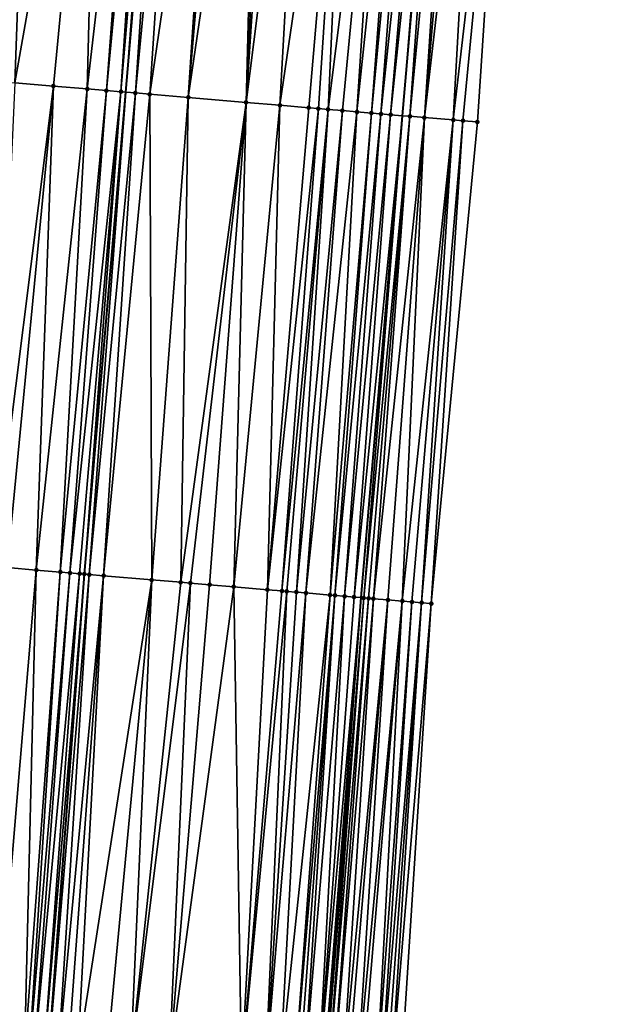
# Model space of a CAD drawing. Header units: feet. Extents: x 2004186 to 2014793, y 836912 to 864902.
# Tile 897 of 974: x 2004216 to 2004240, y 861404 to 861445. Entities that reach past the tile are written whole.
import ezdxf

# ---------------------------------------------------------------- set-up
doc = ezdxf.new("R2010")
doc.units = ezdxf.units.FT
doc.header["$LTSCALE"] = 100
doc.header["$MEASUREMENT"] = 0
for name, color, linetype, lineweight in [('EP_Travel Lane', 5, 'Continuous', 40), ('GPL_Skip Line', 2, 'Continuous', 40), ('Road Shots', 4, 'Continuous', 200), ('Road X-Section', 30, 'Continuous', 13)]:
    doc.layers.add(name, color=color, linetype=linetype, lineweight=lineweight)
doc.layers.add('I-77 SB_MM21-27-Surface-Border', color=7, linetype='Continuous')
doc.layers.add('I-77 SB_MM21-27-Surface-TIN', color=7, linetype='Continuous')

msp = doc.modelspace()

# ---------------------------------------------------------------- linework, layer by layer
at = {"layer": 'EP_Travel Lane'}
msp.add_polyline3d([(2004217.773117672, 861221.9492825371, 463.8367978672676), (2004218.530487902, 861241.9309579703, 464.2359579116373), (2004219.344490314, 861261.7057861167, 464.624578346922), (2004220.458170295, 861281.670952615, 465.0144536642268), (2004221.57187138, 861301.6364974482, 465.384603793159), (2004222.685587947, 861321.6023198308, 465.7402848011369), (2004223.830612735, 861341.3715240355, 466.1408786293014), (2004225.293103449, 861361.3132347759, 466.5762646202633), (2004226.755565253, 861381.2545512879, 467.0305257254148), (2004228.218093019, 861401.19676724, 467.4417349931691), (2004229.694410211, 861420.9947266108, 467.8351738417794), (2004231.413748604, 861440.9172814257, 468.2040176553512), (2004233.133089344, 861460.8398634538, 468.5714452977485), (2004234.852406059, 861480.7621670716, 468.9533876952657), (2004236.56754917, 861500.5505137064, 469.3571244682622), (2004238.482328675, 861520.4542463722, 469.776434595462)], dxfattribs=at)
at = {"layer": 'GPL_Skip Line'}
msp.add_polyline3d([(2004206.222968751, 861222.3863493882, 464.2870820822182), (2004206.99498146, 861242.3675501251, 464.6817865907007), (2004207.833266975, 861262.3458745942, 465.0625304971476), (2004208.958032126, 861282.3105283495, 465.4465927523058), (2004210.08279819, 861302.275198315, 465.82981007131), (2004211.207583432, 861322.240208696, 466.1952837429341), (2004212.378729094, 861342.2013238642, 466.6073864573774), (2004213.840766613, 861362.1430692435, 467.0427102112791), (2004215.302792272, 861382.084652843, 467.4857766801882), (2004216.764856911, 861402.0267681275, 467.9033969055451), (2004218.248480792, 861421.9678988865, 468.2860664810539), (2004219.957565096, 861441.8909316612, 468.6757061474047), (2004221.666656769, 861461.8140503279, 469.0608663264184), (2004223.375758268, 861481.7372835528, 469.44005199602), (2004225.093366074, 861501.6595996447, 469.8263800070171), (2004227.033729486, 861521.5610936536, 470.233231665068)], dxfattribs=at)
at = {"layer": 'I-77 SB_MM21-27-Surface-Border', "color": 3, "linetype": 'ByBlock', "lineweight": -2}
msp.add_polyline3d([(2004240.172631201, 861520.2924668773, 469.6291374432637), (2004238.829561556, 861500.3340358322, 469.1590242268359), (2004237.325692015, 861480.5542645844, 468.7324926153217), (2004235.815905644, 861460.6144850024, 468.3247448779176), (2004234.50536045, 861440.6572970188, 467.9333824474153), (2004232.59696968, 861420.7509115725, 467.5670426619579), (2004231.32689468, 861400.974489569, 467.1729903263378), (2004229.864818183, 861381.0322125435, 466.7631140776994), (2004228.402829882, 861361.0911384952, 466.2956575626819), (2004226.940756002, 861341.1488971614, 465.8840763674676), (2004225.585529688, 861321.4434423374, 465.5065272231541), (2004224.061347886, 861301.5004017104, 465.1686667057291), (2004222.936565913, 861281.5354493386, 464.8001694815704), (2004221.412391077, 861261.5925323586, 464.4558539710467), (2004219.985724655, 861241.8769193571, 464.1288523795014), (2004219.013869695, 861221.9036637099, 463.7231923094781)], dxfattribs=at)
at = {"layer": 'I-77 SB_MM21-27-Surface-TIN', "color": 128, "linetype": 'ByBlock', "lineweight": -2}
for points in [[(2004216.086791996, 861462.2885253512, 469.2777887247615), (2004215.090388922, 861462.373268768, 469.3157043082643), (2004213.182027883, 861442.4672299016, 468.9312908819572)], [(2004216.086791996, 861462.2885253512, 469.2777887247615), (2004213.182027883, 861442.4672299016, 468.9312908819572), (2004215.374114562, 861442.280793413, 468.8479267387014)], [(2004218.876732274, 861462.0513798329, 469.1645298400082), (2004216.086791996, 861462.2885253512, 469.2777887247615), (2004215.374114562, 861442.280793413, 468.8479267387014)], [(2004218.876732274, 861462.0513798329, 469.1645298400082), (2004215.374114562, 861442.280793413, 468.8479267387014), (2004216.968367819, 861442.1453011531, 468.7821918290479)], [(2004218.876732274, 861462.0513798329, 469.1645298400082), (2004216.968367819, 861442.1453011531, 468.7821918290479), (2004218.363329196, 861442.0266262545, 468.7308888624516)], [(2004220.670264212, 861461.8989163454, 469.0923879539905), (2004218.876732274, 861462.0513798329, 469.1645298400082), (2004218.363329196, 861442.0266262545, 468.7308888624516)], [(2004220.670264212, 861461.8989163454, 469.0923879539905), (2004218.363329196, 861442.0266262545, 468.7308888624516), (2004219.160460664, 861441.9589365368, 468.6950793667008)], [(2004221.06882704, 861461.8650376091, 469.0762501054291), (2004220.670264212, 861461.8989163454, 469.0923879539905), (2004219.160460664, 861441.9589365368, 468.6950793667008)], [(2004221.06882704, 861461.8650376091, 469.0762501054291), (2004219.160460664, 861441.9589365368, 468.6950793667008), (2004219.758285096, 861441.9078875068, 468.6829157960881)], [(2004221.467378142, 861461.8310221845, 469.0672408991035), (2004221.06882704, 861461.8650376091, 469.0762501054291), (2004219.758285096, 861441.9078875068, 468.6829157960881)], [(2004221.467378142, 861461.8310221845, 469.0672408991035), (2004219.758285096, 861441.9078875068, 468.6829157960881), (2004219.957565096, 861441.8909316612, 468.6757061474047)], [(2004221.467378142, 861461.8310221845, 469.0672408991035), (2004219.957565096, 861441.8909316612, 468.6757061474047), (2004221.666656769, 861461.8140503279, 469.0608663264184)], [(2004220.356125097, 861441.8570199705, 468.6612868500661), (2004221.666656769, 861461.8140503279, 469.0608663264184), (2004219.957565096, 861441.8909316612, 468.6757061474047)], [(2004222.26449265, 861461.763134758, 469.041742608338), (2004221.666656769, 861461.8140503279, 469.0608663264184), (2004220.356125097, 861441.8570199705, 468.6612868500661)], [(2004222.26449265, 861461.763134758, 469.041742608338), (2004220.356125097, 861441.8570199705, 468.6612868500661), (2004220.953965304, 861441.8061548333, 468.6395328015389)], [(2004223.858738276, 861461.6275535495, 468.9806470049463), (2004222.26449265, 861461.763134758, 469.041742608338), (2004220.953965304, 861441.8061548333, 468.6395328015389)], [(2004223.858738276, 861461.6275535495, 468.9806470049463), (2004220.953965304, 861441.8061548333, 468.6395328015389), (2004222.548207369, 861441.6705321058, 468.5806021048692)], [(2004224.257300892, 861461.5936723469, 468.9646377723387), (2004223.858738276, 861461.6275535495, 468.9806470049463), (2004222.548207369, 861441.6705321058, 468.5806021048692)], [(2004225.453005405, 861461.4922229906, 468.9064793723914), (2004224.257300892, 861461.5936723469, 468.9646377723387), (2004222.548207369, 861441.6705321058, 468.5806021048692)], [(2004225.453005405, 861461.4922229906, 468.9064793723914), (2004222.548207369, 861441.6705321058, 468.5806021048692), (2004224.939556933, 861441.4669402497, 468.5004339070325)], [(2004225.851569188, 861461.4583553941, 468.8897605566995), (2004225.453005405, 861461.4922229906, 468.9064793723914), (2004224.939556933, 861441.4669402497, 468.5004339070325)], [(2004226.250125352, 861461.4243989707, 468.877674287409), (2004225.851569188, 861461.4583553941, 468.8897605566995), (2004224.939556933, 861441.4669402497, 468.5004339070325)], [(2004227.445812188, 861461.3227435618, 468.8302620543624), (2004226.250125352, 861461.4243989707, 468.877674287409), (2004224.939556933, 861441.4669402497, 468.5004339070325)], [(2004227.445812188, 861461.3227435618, 468.8302620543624), (2004224.939556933, 861441.4669402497, 468.5004339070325), (2004226.334522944, 861441.3483193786, 468.4463132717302)], [(2004229.239333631, 861461.1701577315, 468.7645006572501), (2004227.445812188, 861461.3227435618, 468.8302620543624), (2004226.334522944, 861441.3483193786, 468.4463132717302)], [(2004229.239333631, 861461.1701577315, 468.7645006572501), (2004226.334522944, 861441.3483193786, 468.4463132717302), (2004227.530199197, 861441.2465405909, 468.4053352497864)], [(2004229.239333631, 861461.1701577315, 468.7645006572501), (2004227.530199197, 861441.2465405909, 468.4053352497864), (2004227.928762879, 861441.2126718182, 468.3886776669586)], [(2004229.239333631, 861461.1701577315, 468.7645006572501), (2004227.928762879, 861441.2126718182, 468.3886776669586), (2004228.327329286, 861441.1788347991, 468.3703640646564)], [(2004230.833582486, 861461.034614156, 468.7014423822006), (2004229.239333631, 861461.1701577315, 468.7645006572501), (2004228.327329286, 861441.1788347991, 468.3703640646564)], [(2004230.833582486, 861461.034614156, 468.7014423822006), (2004228.327329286, 861441.1788347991, 468.3703640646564), (2004228.925178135, 861441.1280703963, 468.3433564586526)], [(2004230.833582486, 861461.034614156, 468.7014423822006), (2004228.925178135, 861441.1280703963, 468.3433564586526), (2004229.523016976, 861441.0771893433, 468.3224324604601)], [(2004231.630712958, 861460.9669128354, 468.6662382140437), (2004230.833582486, 861461.034614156, 468.7014423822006), (2004229.523016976, 861441.0771893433, 468.3224324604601)], [(2004231.630712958, 861460.9669128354, 468.6662382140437), (2004229.523016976, 861441.0771893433, 468.3224324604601), (2004230.120872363, 861441.0265011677, 468.2914494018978)], [(2004232.029280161, 861460.9330850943, 468.6474408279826), (2004231.630712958, 861460.9669128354, 468.6662382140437), (2004230.120872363, 861441.0265011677, 468.2914494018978)], [(2004232.029280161, 861460.9330850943, 468.6474408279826), (2004230.120872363, 861441.0265011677, 468.2914494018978), (2004230.519450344, 861440.9927990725, 468.2660991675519)], [(2004232.62714323, 861460.8824864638, 468.6117879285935), (2004232.029280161, 861460.9330850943, 468.6474408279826), (2004230.519450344, 861440.9927990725, 468.2660991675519)], [(2004232.62714323, 861460.8824864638, 468.6117879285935), (2004230.519450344, 861440.9927990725, 468.2660991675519), (2004230.918023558, 861440.9590414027, 468.2436472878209)], [(2004233.025730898, 861460.8488972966, 468.5805483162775), (2004232.62714323, 861460.8824864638, 468.6117879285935), (2004230.918023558, 861440.9590414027, 468.2436472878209)], [(2004233.025730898, 861460.8488972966, 468.5805483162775), (2004230.918023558, 861440.9590414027, 468.2436472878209), (2004231.413748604, 861440.9172814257, 468.2040176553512)], [(2004233.025730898, 861460.8488972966, 468.5805483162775), (2004231.413748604, 861440.9172814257, 468.2040176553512), (2004233.133089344, 861460.8398634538, 468.5714452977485)], [(2004231.715200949, 861440.89188702, 468.1799187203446), (2004233.133089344, 861460.8398634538, 468.5714452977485), (2004231.413748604, 861440.9172814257, 468.2040176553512)], [(2004233.62361871, 861460.7985870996, 468.5298528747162), (2004233.133089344, 861460.8398634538, 468.5714452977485), (2004231.715200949, 861440.89188702, 468.1799187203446)], [(2004233.62361871, 861460.7985870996, 468.5298528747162), (2004231.715200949, 861440.89188702, 468.1799187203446), (2004232.313095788, 861440.8416587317, 468.1249513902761)], [(2004234.022218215, 861460.7651359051, 468.4914176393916), (2004233.62361871, 861460.7985870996, 468.5298528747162), (2004232.313095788, 861440.8416587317, 468.1249513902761)], [(2004234.620121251, 861460.7150031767, 468.431466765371), (2004234.022218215, 861460.7651359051, 468.4914176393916), (2004232.313095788, 861440.8416587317, 468.1249513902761)], [(2004234.620121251, 861460.7150031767, 468.431466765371), (2004232.313095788, 861440.8416587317, 468.1249513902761), (2004233.508890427, 861440.7412599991, 468.0120000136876)], [(2004234.620121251, 861460.7150031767, 468.431466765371), (2004233.508890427, 861440.7412599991, 468.0120000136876), (2004235.815905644, 861460.6144850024, 468.3247448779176)], [(2004235.815905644, 861460.6144850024, 468.3247448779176), (2004233.508890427, 861440.7412599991, 468.0120000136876), (2004233.907479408, 861440.7076861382, 467.9799620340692)], [(2004235.815905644, 861460.6144850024, 468.3247448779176), (2004233.907479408, 861440.7076861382, 467.9799620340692), (2004234.50536045, 861440.6572970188, 467.9333824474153)], [(2004216.968367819, 861442.1453011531, 468.7821918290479), (2004215.374114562, 861442.280793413, 468.8479267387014), (2004214.462153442, 861422.2899743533, 468.4275137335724)], [(2004216.968367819, 861442.1453011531, 468.7821918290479), (2004214.462153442, 861422.2899743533, 468.4275137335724), (2004215.06000282, 861422.2392161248, 468.4001841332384)], [(2004216.968367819, 861442.1453011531, 468.7821918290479), (2004215.06000282, 861422.2392161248, 468.4001841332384), (2004216.255682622, 861422.137478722, 468.3570478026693)], [(2004218.363329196, 861442.0266262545, 468.7308888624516), (2004216.968367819, 861442.1453011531, 468.7821918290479), (2004216.255682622, 861422.137478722, 468.3570478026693)], [(2004218.363329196, 861442.0266262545, 468.7308888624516), (2004216.255682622, 861422.137478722, 468.3570478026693), (2004217.252087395, 861422.0527551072, 468.3180992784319)], [(2004219.160460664, 861441.9589365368, 468.6950793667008), (2004218.363329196, 861442.0266262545, 468.7308888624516), (2004217.252087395, 861422.0527551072, 468.3180992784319)], [(2004219.160460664, 861441.9589365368, 468.6950793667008), (2004217.252087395, 861422.0527551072, 468.3180992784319), (2004217.65065484, 861422.0189301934, 468.299154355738)], [(2004219.758285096, 861441.9078875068, 468.6829157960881), (2004219.160460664, 861441.9589365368, 468.6950793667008), (2004217.65065484, 861422.0189301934, 468.299154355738)], [(2004219.758285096, 861441.9078875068, 468.6829157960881), (2004217.65065484, 861422.0189301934, 468.299154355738), (2004218.04920084, 861421.9848552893, 468.2932470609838)], [(2004219.758285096, 861441.9078875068, 468.6829157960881), (2004218.04920084, 861421.9848552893, 468.2932470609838), (2004218.248480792, 861421.9678988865, 468.2860664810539)], [(2004219.758285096, 861441.9078875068, 468.6829157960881), (2004218.248480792, 861421.9678988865, 468.2860664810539), (2004219.957565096, 861441.8909316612, 468.6757061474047)], [(2004218.447764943, 861421.9509914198, 468.2763337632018), (2004219.957565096, 861441.8909316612, 468.6757061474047), (2004218.248480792, 861421.9678988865, 468.2860664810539)], [(2004220.356125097, 861441.8570199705, 468.6612868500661), (2004219.957565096, 861441.8909316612, 468.6757061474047), (2004218.447764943, 861421.9509914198, 468.2763337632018)], [(2004220.356125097, 861441.8570199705, 468.6612868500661), (2004218.447764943, 861421.9509914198, 468.2763337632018), (2004219.045599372, 861421.900058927, 468.2580924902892)], [(2004220.953965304, 861441.8061548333, 468.6395328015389), (2004220.356125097, 861441.8570199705, 468.6612868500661), (2004219.045599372, 861421.900058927, 468.2580924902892)], [(2004220.953965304, 861441.8061548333, 468.6395328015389), (2004219.045599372, 861421.900058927, 468.2580924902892), (2004221.038403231, 861421.7305454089, 468.1836525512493)], [(2004222.548207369, 861441.6705321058, 468.5806021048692), (2004220.953965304, 861441.8061548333, 468.6395328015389), (2004221.038403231, 861421.7305454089, 468.1836525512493)], [(2004222.548207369, 861441.6705321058, 468.5806021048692), (2004221.038403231, 861421.7305454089, 468.1836525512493), (2004222.234083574, 861421.6288143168, 468.140187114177)], [(2004224.939556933, 861441.4669402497, 468.5004339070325), (2004222.548207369, 861441.6705321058, 468.5806021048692), (2004222.234083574, 861421.6288143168, 468.140187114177)], [(2004224.939556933, 861441.4669402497, 468.5004339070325), (2004222.234083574, 861421.6288143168, 468.140187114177), (2004222.632645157, 861421.5949210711, 468.1248058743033)], [(2004224.939556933, 861441.4669402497, 468.5004339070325), (2004222.632645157, 861421.5949210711, 468.1248058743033), (2004223.429760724, 861421.5270459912, 468.0986634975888)], [(2004224.939556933, 861441.4669402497, 468.5004339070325), (2004223.429760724, 861421.5270459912, 468.0986634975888), (2004224.426158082, 861421.4422359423, 468.0642227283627)], [(2004226.334522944, 861441.3483193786, 468.4463132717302), (2004224.939556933, 861441.4669402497, 468.5004339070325), (2004224.426158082, 861421.4422359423, 468.0642227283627)], [(2004226.334522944, 861441.3483193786, 468.4463132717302), (2004224.426158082, 861421.4422359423, 468.0642227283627), (2004225.821110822, 861421.3234603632, 468.0181705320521)], [(2004227.530199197, 861441.2465405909, 468.4053352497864), (2004226.334522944, 861441.3483193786, 468.4463132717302), (2004225.821110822, 861421.3234603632, 468.0181705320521)], [(2004227.928762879, 861441.2126718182, 468.3886776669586), (2004227.530199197, 861441.2465405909, 468.4053352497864), (2004225.821110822, 861421.3234603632, 468.0181705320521)], [(2004227.928762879, 861441.2126718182, 468.3886776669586), (2004225.821110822, 861421.3234603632, 468.0181705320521), (2004226.418955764, 861421.2726504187, 467.9935380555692)], [(2004228.327329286, 861441.1788347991, 468.3703640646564), (2004227.928762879, 861441.2126718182, 468.3886776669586), (2004226.418955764, 861421.2726504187, 467.9935380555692)], [(2004228.327329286, 861441.1788347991, 468.3703640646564), (2004226.418955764, 861421.2726504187, 467.9935380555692), (2004226.618240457, 861421.2557492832, 467.9834751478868)], [(2004228.327329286, 861441.1788347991, 468.3703640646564), (2004226.618240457, 861421.2557492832, 467.9834751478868), (2004227.016801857, 861421.2218538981, 467.9682054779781)], [(2004228.925178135, 861441.1280703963, 468.3433564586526), (2004228.327329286, 861441.1788347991, 468.3703640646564), (2004227.016801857, 861421.2218538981, 467.9682054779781)], [(2004228.925178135, 861441.1280703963, 468.3433564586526), (2004227.016801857, 861421.2218538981, 467.9682054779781), (2004227.415358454, 861421.187902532, 467.9558553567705)], [(2004229.523016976, 861441.0771893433, 468.3224324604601), (2004228.925178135, 861441.1280703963, 468.3433564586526), (2004227.415358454, 861421.187902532, 467.9558553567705)], [(2004229.523016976, 861441.0771893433, 468.3224324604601), (2004227.415358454, 861421.187902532, 467.9558553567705), (2004228.4117627, 861421.1031727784, 467.9172269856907)], [(2004230.120872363, 861441.0265011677, 468.2914494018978), (2004229.523016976, 861441.0771893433, 468.3224324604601), (2004228.4117627, 861421.1031727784, 467.9172269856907)], [(2004230.120872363, 861441.0265011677, 468.2914494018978), (2004228.4117627, 861421.1031727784, 467.9172269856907), (2004228.611047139, 861421.0862686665, 467.9073193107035)], [(2004230.519450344, 861440.9927990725, 468.2660991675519), (2004230.120872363, 861441.0265011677, 468.2914494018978), (2004228.611047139, 861421.0862686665, 467.9073193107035)], [(2004230.519450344, 861440.9927990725, 468.2660991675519), (2004228.611047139, 861421.0862686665, 467.9073193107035), (2004229.009625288, 861421.0525685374, 467.881866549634)], [(2004230.918023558, 861440.9590414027, 468.2436472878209), (2004230.519450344, 861440.9927990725, 468.2660991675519), (2004229.009625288, 861421.0525685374, 467.881866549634)], [(2004230.918023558, 861440.9590414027, 468.2436472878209), (2004229.009625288, 861421.0525685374, 467.881866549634), (2004229.40819846, 861421.0188103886, 467.8594396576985)], [(2004230.918023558, 861440.9590414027, 468.2436472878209), (2004229.40819846, 861421.0188103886, 467.8594396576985), (2004231.413748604, 861440.9172814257, 468.2040176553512)], [(2004229.40819846, 861421.0188103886, 467.8594396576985), (2004229.694410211, 861420.9947266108, 467.8351738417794), (2004231.413748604, 861440.9172814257, 468.2040176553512)], [(2004229.80679033, 861420.9852701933, 467.8256459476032), (2004231.413748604, 861440.9172814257, 468.2040176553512), (2004229.694410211, 861420.9947266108, 467.8351738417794)], [(2004231.715200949, 861440.89188702, 468.1799187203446), (2004231.413748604, 861440.9172814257, 468.2040176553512), (2004229.80679033, 861420.9852701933, 467.8256459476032)], [(2004231.715200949, 861440.89188702, 468.1799187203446), (2004229.80679033, 861420.9852701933, 467.8256459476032), (2004230.006076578, 861420.9683871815, 467.8146378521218)], [(2004231.715200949, 861440.89188702, 468.1799187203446), (2004230.006076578, 861420.9683871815, 467.8146378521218), (2004230.205370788, 861420.951596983, 467.7987893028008)], [(2004232.313095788, 861440.8416587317, 468.1249513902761), (2004231.715200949, 861440.89188702, 468.1799187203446), (2004230.205370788, 861420.951596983, 467.7987893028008)], [(2004232.313095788, 861440.8416587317, 468.1249513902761), (2004230.205370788, 861420.951596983, 467.7987893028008), (2004230.803278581, 861420.9015197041, 467.7359464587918)], [(2004232.313095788, 861440.8416587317, 468.1249513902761), (2004230.803278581, 861420.9015197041, 467.7359464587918), (2004231.40118915, 861420.8514747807, 467.6714161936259)], [(2004233.508890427, 861440.7412599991, 468.0120000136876), (2004232.313095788, 861440.8416587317, 468.1249513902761), (2004231.40118915, 861420.8514747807, 467.6714161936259)], [(2004233.508890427, 861440.7412599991, 468.0120000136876), (2004231.40118915, 861420.8514747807, 467.6714161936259), (2004231.799787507, 861420.818010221, 467.6336778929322)], [(2004233.508890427, 861440.7412599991, 468.0120000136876), (2004231.799787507, 861420.818010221, 467.6336778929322), (2004232.19837478, 861420.7844164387, 467.6026788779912)], [(2004233.907479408, 861440.7076861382, 467.9799620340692), (2004233.508890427, 861440.7412599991, 468.0120000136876), (2004232.19837478, 861420.7844164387, 467.6026788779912)], [(2004233.907479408, 861440.7076861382, 467.9799620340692), (2004232.19837478, 861420.7844164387, 467.6026788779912), (2004232.59696968, 861420.7509115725, 467.5670426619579)], [(2004233.907479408, 861440.7076861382, 467.9799620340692), (2004232.59696968, 861420.7509115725, 467.5670426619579), (2004234.50536045, 861440.6572970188, 467.9333824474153)], [(2004214.57063001, 861402.1860503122, 467.9790154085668), (2004216.255682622, 861422.137478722, 468.3570478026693), (2004215.06000282, 861422.2392161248, 468.4001841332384)], [(2004215.767490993, 861402.0993047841, 467.9312761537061), (2004216.255682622, 861422.137478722, 468.3570478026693), (2004214.57063001, 861402.1860503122, 467.9790154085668)], [(2004215.767490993, 861402.0993047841, 467.9312761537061), (2004217.252087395, 861422.0527551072, 468.3180992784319), (2004216.255682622, 861422.137478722, 468.3570478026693)], [(2004215.966970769, 861402.0848873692, 467.9213969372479), (2004217.252087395, 861422.0527551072, 468.3180992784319), (2004215.767490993, 861402.0993047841, 467.9312761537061)], [(2004215.966970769, 861402.0848873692, 467.9213969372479), (2004217.65065484, 861422.0189301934, 468.299154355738), (2004217.252087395, 861422.0527551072, 468.3180992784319)], [(2004216.166445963, 861402.0704074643, 467.9145084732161), (2004217.65065484, 861422.0189301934, 468.299154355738), (2004215.966970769, 861402.0848873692, 467.9213969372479)], [(2004216.166445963, 861402.0704074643, 467.9145084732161), (2004218.04920084, 861421.9848552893, 468.2932470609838), (2004217.65065484, 861422.0189301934, 468.299154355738)], [(2004216.565383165, 861402.0412677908, 467.9093397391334), (2004218.04920084, 861421.9848552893, 468.2932470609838), (2004216.166445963, 861402.0704074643, 467.9145084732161)], [(2004216.565383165, 861402.0412677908, 467.9093397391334), (2004218.248480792, 861421.9678988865, 468.2860664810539), (2004218.04920084, 861421.9848552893, 468.2932470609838)], [(2004216.565383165, 861402.0412677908, 467.9093397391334), (2004216.764856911, 861402.0267681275, 467.9033969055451), (2004218.248480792, 861421.9678988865, 468.2860664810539)], [(2004218.447764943, 861421.9509914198, 468.2763337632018), (2004218.248480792, 861421.9678988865, 468.2860664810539), (2004216.764856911, 861402.0267681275, 467.9033969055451)], [(2004217.163804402, 861401.9977688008, 467.8915112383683), (2004218.447764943, 861421.9509914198, 468.2763337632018), (2004216.764856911, 861402.0267681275, 467.9033969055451)], [(2004217.163804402, 861401.9977688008, 467.8915112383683), (2004219.045599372, 861421.900058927, 468.2580924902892), (2004218.447764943, 861421.9509914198, 468.2763337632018)], [(2004217.562758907, 861401.9688651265, 467.8750476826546), (2004219.045599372, 861421.900058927, 468.2580924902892), (2004217.163804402, 861401.9977688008, 467.8915112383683)], [(2004217.961714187, 861401.93997204, 467.8580773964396), (2004219.045599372, 861421.900058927, 468.2580924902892), (2004217.562758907, 861401.9688651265, 467.8750476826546)], [(2004217.961714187, 861401.93997204, 467.8580773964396), (2004221.038403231, 861421.7305454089, 468.1836525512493), (2004219.045599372, 861421.900058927, 468.2580924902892)], [(2004219.158570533, 861401.8531632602, 467.8133653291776), (2004221.038403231, 861421.7305454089, 468.1836525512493), (2004217.961714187, 861401.93997204, 467.8580773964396)], [(2004220.155952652, 861401.7808475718, 467.7749106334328), (2004221.038403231, 861421.7305454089, 468.1836525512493), (2004219.158570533, 861401.8531632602, 467.8133653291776)], [(2004220.155952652, 861401.7808475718, 467.7749106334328), (2004222.234083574, 861421.6288143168, 468.140187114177), (2004221.038403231, 861421.7305454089, 468.1836525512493)], [(2004220.155952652, 861401.7808475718, 467.7749106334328), (2004222.632645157, 861421.5949210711, 468.1248058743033), (2004222.234083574, 861421.6288143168, 468.140187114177)], [(2004221.751756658, 861401.6650417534, 467.718203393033), (2004222.632645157, 861421.5949210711, 468.1248058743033), (2004220.155952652, 861401.7808475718, 467.7749106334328)], [(2004221.751756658, 861401.6650417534, 467.718203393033), (2004223.429760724, 861421.5270459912, 468.0986634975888), (2004222.632645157, 861421.5949210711, 468.1248058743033)], [(2004221.751756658, 861401.6650417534, 467.718203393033), (2004224.426158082, 861421.4422359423, 468.0642227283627), (2004223.429760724, 861421.5270459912, 468.0986634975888)], [(2004224.743896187, 861401.4480015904, 467.6072949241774), (2004224.426158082, 861421.4422359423, 468.0642227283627), (2004221.751756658, 861401.6650417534, 467.718203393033)], [(2004224.743896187, 861401.4480015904, 467.6072949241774), (2004225.821110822, 861421.3234603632, 468.0181705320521), (2004224.426158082, 861421.4422359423, 468.0642227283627)], [(2004224.743896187, 861401.4480015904, 467.6072949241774), (2004226.418955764, 861421.2726504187, 467.9935380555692), (2004225.821110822, 861421.3234603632, 468.0181705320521)], [(2004224.743896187, 861401.4480015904, 467.6072949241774), (2004226.618240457, 861421.2557492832, 467.9834751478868), (2004226.418955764, 861421.2726504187, 467.9935380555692)], [(2004225.741275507, 861401.3756477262, 467.5706673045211), (2004226.618240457, 861421.2557492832, 467.9834751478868), (2004224.743896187, 861401.4480015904, 467.6072949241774)], [(2004225.741275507, 861401.3756477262, 467.5706673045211), (2004227.016801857, 861421.2218538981, 467.9682054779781), (2004226.618240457, 861421.2557492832, 467.9834751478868)], [(2004225.741275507, 861401.3756477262, 467.5706673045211), (2004227.415358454, 861421.187902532, 467.9558553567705), (2004227.016801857, 861421.2218538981, 467.9682054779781)], [(2004226.339701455, 861401.332212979, 467.5497641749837), (2004227.415358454, 861421.187902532, 467.9558553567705), (2004225.741275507, 861401.3756477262, 467.5706673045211)], [(2004226.339701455, 861401.332212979, 467.5497641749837), (2004228.4117627, 861421.1031727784, 467.9172269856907), (2004227.415358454, 861421.187902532, 467.9558553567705)], [(2004226.938134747, 861401.2888784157, 467.5240662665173), (2004228.4117627, 861421.1031727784, 467.9172269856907), (2004226.339701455, 861401.332212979, 467.5497641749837)], [(2004226.938134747, 861401.2888784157, 467.5240662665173), (2004228.611047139, 861421.0862686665, 467.9073193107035), (2004228.4117627, 861421.1031727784, 467.9172269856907)], [(2004227.137615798, 861401.2744783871, 467.5133549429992), (2004228.611047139, 861421.0862686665, 467.9073193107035), (2004226.938134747, 861401.2888784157, 467.5240662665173)], [(2004227.337099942, 861401.2601205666, 467.5006235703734), (2004228.611047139, 861421.0862686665, 467.9073193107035), (2004227.137615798, 861401.2744783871, 467.5133549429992)], [(2004227.337099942, 861401.2601205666, 467.5006235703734), (2004229.009625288, 861421.0525685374, 467.881866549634), (2004228.611047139, 861421.0862686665, 467.9073193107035)], [(2004227.935544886, 861401.2169449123, 467.4673203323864), (2004229.009625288, 861421.0525685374, 467.881866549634), (2004227.337099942, 861401.2601205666, 467.5006235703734)], [(2004227.935544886, 861401.2169449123, 467.4673203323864), (2004229.40819846, 861421.0188103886, 467.8594396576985), (2004229.009625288, 861421.0525685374, 467.881866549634)], [(2004227.935544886, 861401.2169449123, 467.4673203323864), (2004229.694410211, 861420.9947266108, 467.8351738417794), (2004229.40819846, 861421.0188103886, 467.8594396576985)], [(2004228.135039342, 861401.2027277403, 467.4478575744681), (2004229.694410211, 861420.9947266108, 467.8351738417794), (2004227.935544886, 861401.2169449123, 467.4673203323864)], [(2004228.135039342, 861401.2027277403, 467.4478575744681), (2004228.218093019, 861401.19676724, 467.4417349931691), (2004229.694410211, 861420.9947266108, 467.8351738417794)], [(2004229.80679033, 861420.9852701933, 467.8256459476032), (2004229.694410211, 861420.9947266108, 467.8351738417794), (2004228.218093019, 861401.19676724, 467.4417349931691)], [(2004228.334526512, 861401.1884111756, 467.4331517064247), (2004229.80679033, 861420.9852701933, 467.8256459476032), (2004228.218093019, 861401.19676724, 467.4417349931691)], [(2004228.334526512, 861401.1884111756, 467.4331517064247), (2004230.006076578, 861420.9683871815, 467.8146378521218), (2004229.80679033, 861420.9852701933, 467.8256459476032)], [(2004228.534008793, 861401.1740279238, 467.4216374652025), (2004230.006076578, 861420.9683871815, 467.8146378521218), (2004228.334526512, 861401.1884111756, 467.4331517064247)], [(2004228.534008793, 861401.1740279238, 467.4216374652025), (2004230.205370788, 861420.951596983, 467.7987893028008), (2004230.006076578, 861420.9683871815, 467.8146378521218)], [(2004228.932990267, 861401.1454921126, 467.3875681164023), (2004230.205370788, 861420.951596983, 467.7987893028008), (2004228.534008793, 861401.1740279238, 467.4216374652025)], [(2004228.932990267, 861401.1454921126, 467.3875681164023), (2004230.803278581, 861420.9015197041, 467.7359464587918), (2004230.205370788, 861420.951596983, 467.7987893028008)], [(2004229.132486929, 861401.1313050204, 467.3666657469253), (2004230.803278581, 861420.9015197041, 467.7359464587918), (2004228.932990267, 861401.1454921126, 467.3875681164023)], [(2004229.531494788, 861401.1031290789, 467.3153731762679), (2004230.803278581, 861420.9015197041, 467.7359464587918), (2004229.132486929, 861401.1313050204, 467.3666657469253)], [(2004229.531494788, 861401.1031290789, 467.3153731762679), (2004231.40118915, 861420.8514747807, 467.6714161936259), (2004230.803278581, 861420.9015197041, 467.7359464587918)], [(2004229.730991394, 861401.0889412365, 467.2945067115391), (2004231.40118915, 861420.8514747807, 467.6714161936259), (2004229.531494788, 861401.1031290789, 467.3153731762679)], [(2004230.329465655, 861401.0461654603, 467.2420654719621), (2004231.40118915, 861420.8514747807, 467.6714161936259), (2004229.730991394, 861401.0889412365, 467.2945067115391)], [(2004230.329465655, 861401.0461654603, 467.2420654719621), (2004231.799787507, 861420.818010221, 467.6336778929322), (2004231.40118915, 861420.8514747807, 467.6714161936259)], [(2004230.528949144, 861401.0317986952, 467.2297621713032), (2004231.799787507, 861420.818010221, 467.6336778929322), (2004230.329465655, 861401.0461654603, 467.2420654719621)], [(2004230.528949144, 861401.0317986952, 467.2297621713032), (2004232.19837478, 861420.7844164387, 467.6026788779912), (2004231.799787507, 861420.818010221, 467.6336778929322)], [(2004230.528949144, 861401.0317986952, 467.2297621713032), (2004230.728422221, 861401.0172899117, 467.2242558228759), (2004232.19837478, 861420.7844164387, 467.6026788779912)], [(2004230.728422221, 861401.0172899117, 467.2242558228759), (2004230.927910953, 861401.0029946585, 467.2085299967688), (2004232.19837478, 861420.7844164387, 467.6026788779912)], [(2004230.927910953, 861401.0029946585, 467.2085299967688), (2004232.59696968, 861420.7509115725, 467.5670426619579), (2004232.19837478, 861420.7844164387, 467.6026788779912)], [(2004230.927910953, 861401.0029946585, 467.2085299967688), (2004231.32689468, 861400.974489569, 467.1729903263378), (2004232.59696968, 861420.7509115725, 467.5670426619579)]]:
    msp.add_3dface(points, dxfattribs=at)
at = {"layer": 'Road Shots', "lineweight": 100}
for p in [(2004216.968367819, 861442.1453011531, 468.7821918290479), (2004218.363329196, 861442.0266262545, 468.7308888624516), (2004219.160460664, 861441.9589365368, 468.6950793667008), (2004219.758285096, 861441.9078875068, 468.6829157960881), (2004220.356125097, 861441.8570199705, 468.6612868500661), (2004220.953965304, 861441.8061548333, 468.6395328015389), (2004222.548207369, 861441.6705321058, 468.5806021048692), (2004224.939556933, 861441.4669402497, 468.5004339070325), (2004226.334522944, 861441.3483193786, 468.4463132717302), (2004227.530199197, 861441.2465405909, 468.4053352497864), (2004227.928762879, 861441.2126718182, 468.3886776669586), (2004228.327329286, 861441.1788347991, 468.3703640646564), (2004228.925178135, 861441.1280703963, 468.3433564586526), (2004229.523016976, 861441.0771893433, 468.3224324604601), (2004230.120872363, 861441.0265011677, 468.2914494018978), (2004230.519450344, 861440.9927990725, 468.2660991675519), (2004230.918023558, 861440.9590414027, 468.2436472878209), (2004231.715200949, 861440.89188702, 468.1799187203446), (2004232.313095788, 861440.8416587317, 468.1249513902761), (2004233.508890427, 861440.7412599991, 468.0120000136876), (2004233.907479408, 861440.7076861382, 467.9799620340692), (2004234.50536045, 861440.6572970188, 467.9333824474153), (2004216.255682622, 861422.137478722, 468.3570478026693), (2004217.252087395, 861422.0527551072, 468.3180992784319), (2004217.65065484, 861422.0189301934, 468.299154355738), (2004218.04920084, 861421.9848552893, 468.2932470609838), (2004218.248480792, 861421.9678988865, 468.2860664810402), (2004218.447764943, 861421.9509914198, 468.2763337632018), (2004219.045599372, 861421.900058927, 468.2580924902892), (2004221.038403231, 861421.7305454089, 468.1836525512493), (2004222.234083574, 861421.6288143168, 468.140187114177), (2004222.632645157, 861421.5949210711, 468.1248058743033), (2004223.429760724, 861421.5270459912, 468.0986634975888), (2004224.426158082, 861421.4422359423, 468.0642227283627), (2004225.821110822, 861421.3234603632, 468.0181705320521), (2004226.418955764, 861421.2726504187, 467.9935380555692), (2004226.618240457, 861421.2557492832, 467.9834751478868), (2004227.016801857, 861421.2218538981, 467.9682054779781), (2004227.415358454, 861421.187902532, 467.9558553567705), (2004228.4117627, 861421.1031727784, 467.9172269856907), (2004228.611047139, 861421.0862686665, 467.9073193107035), (2004229.009625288, 861421.0525685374, 467.881866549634), (2004229.40819846, 861421.0188103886, 467.8594396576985), (2004229.80679033, 861420.9852701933, 467.8256459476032), (2004230.006076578, 861420.9683871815, 467.8146378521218), (2004230.205370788, 861420.951596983, 467.7987893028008), (2004230.803278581, 861420.9015197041, 467.7359464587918), (2004231.40118915, 861420.8514747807, 467.6714161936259), (2004231.799787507, 861420.818010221, 467.6336778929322), (2004232.19837478, 861420.7844164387, 467.6026788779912), (2004232.59696968, 861420.7509115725, 467.5670426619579)]:
    msp.add_point(p, dxfattribs=at)
at = {"layer": 'Road X-Section', "extrusion": (0.08545461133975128, 0.9961562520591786, 0.0192413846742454), "elevation": 1029409.580919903, "flags": 128}
msp.add_lwpolyline([(-1923242.716984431, -19341.6350888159), (-1923243.316984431, -19341.65494908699), (-1923244.716984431, -19341.69074837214), (-1923245.116984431, -19341.70872337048), (-1923245.316984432, -19341.71582368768), (-1923245.916984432, -19341.72949518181), (-1923246.316984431, -19341.74030900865), (-1923246.916984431, -19341.75364966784), (-1923248.116984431, -19341.79831482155), (-1923249.516984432, -19341.85181859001), (-1923251.316984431, -19341.91526160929), (-1923253.516984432, -19341.99864118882), (-1923255.116984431, -19342.0643882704), (-1923256.516984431, -19342.11570073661), (-1923257.316984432, -19342.15151686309), (-1923257.916984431, -19342.16368268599), (-1923258.516984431, -19342.18531563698), (-1923259.116984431, -19342.20707371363), (-1923260.716984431, -19342.26601532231), (-1923263.116984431, -19342.34619836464), (-1923264.516984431, -19342.40032902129), (-1923265.716984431, -19342.441314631), (-1923266.116984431, -19342.45797529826), (-1923266.516984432, -19342.47629229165), (-1923267.116984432, -19342.50330489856), (-1923267.716984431, -19342.52423277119), (-1923268.316984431, -19342.55522156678), (-1923268.716984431, -19342.58057649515), (-1923269.116984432, -19342.60303253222), (-1923269.916984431, -19342.66677290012), (-1923270.516984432, -19342.72175040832), (-1923271.716984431, -19342.83472269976), (-1923272.116984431, -19342.86676661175), (-1923272.716984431, -19342.9133548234)], dxfattribs=at)
at = {"layer": 'Road X-Section', "extrusion": (0.08545461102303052, 0.9961562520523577, 0.01924138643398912), "elevation": 1029389.580280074, "flags": 128}
msp.add_lwpolyline([(-1923242.517308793, -19341.64355255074), (-1923242.917308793, -19341.65209469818), (-1923243.317308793, -19341.66655479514), (-1923244.117308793, -19341.68848716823), (-1923244.517308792, -19341.69915680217), (-1923244.717308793, -19341.70144864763), (-1923244.917308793, -19341.70604807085), (-1923245.117308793, -19341.71487620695), (-1923245.317308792, -19341.7261072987), (-1923245.517308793, -19341.73179943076), (-1923245.717308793, -19341.72994841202), (-1923245.917308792, -19341.73467594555), (-1923246.117308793, -19341.74198878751), (-1923246.317308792, -19341.74722217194), (-1923246.717308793, -19341.75529731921), (-1923247.317308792, -19341.77237295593), (-1923249.317308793, -19341.84823285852), (-1923251.117308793, -19341.9131451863), (-1923251.917308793, -19341.9445297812), (-1923253.117308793, -19341.98851416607), (-1923254.317308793, -19342.03603322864), (-1923254.917308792, -19342.0633678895), (-1923256.117308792, -19342.10651220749), (-1923257.117308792, -19342.14546794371), (-1923257.517308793, -19342.16441637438), (-1923257.917308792, -19342.17032476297), (-1923258.117308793, -19342.17750667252), (-1923258.317308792, -19342.18724119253), (-1923258.917308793, -19342.20548584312), (-1923260.917308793, -19342.27993956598), (-1923262.117308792, -19342.32341305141), (-1923262.517308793, -19342.33879713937), (-1923263.317308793, -19342.36494435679), (-1923264.317308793, -19342.39939150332), (-1923265.717308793, -19342.44545222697), (-1923266.317308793, -19342.47008926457), (-1923266.517308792, -19342.48015403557), (-1923266.917308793, -19342.49542653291), (-1923267.317308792, -19342.50777894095), (-1923268.317308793, -19342.54641446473), (-1923268.517308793, -19342.55632397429), (-1923268.917308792, -19342.58178144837), (-1923269.317308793, -19342.60421249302), (-1923269.717308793, -19342.63801246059), (-1923269.917308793, -19342.64902259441), (-1923270.117308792, -19342.66487407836), (-1923270.717308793, -19342.72772855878), (-1923271.317308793, -19342.79227077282), (-1923271.717308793, -19342.83001606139), (-1923272.117308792, -19342.86102081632), (-1923272.517308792, -19342.896663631)], dxfattribs=at)

doc.saveas('drawing.dxf')
